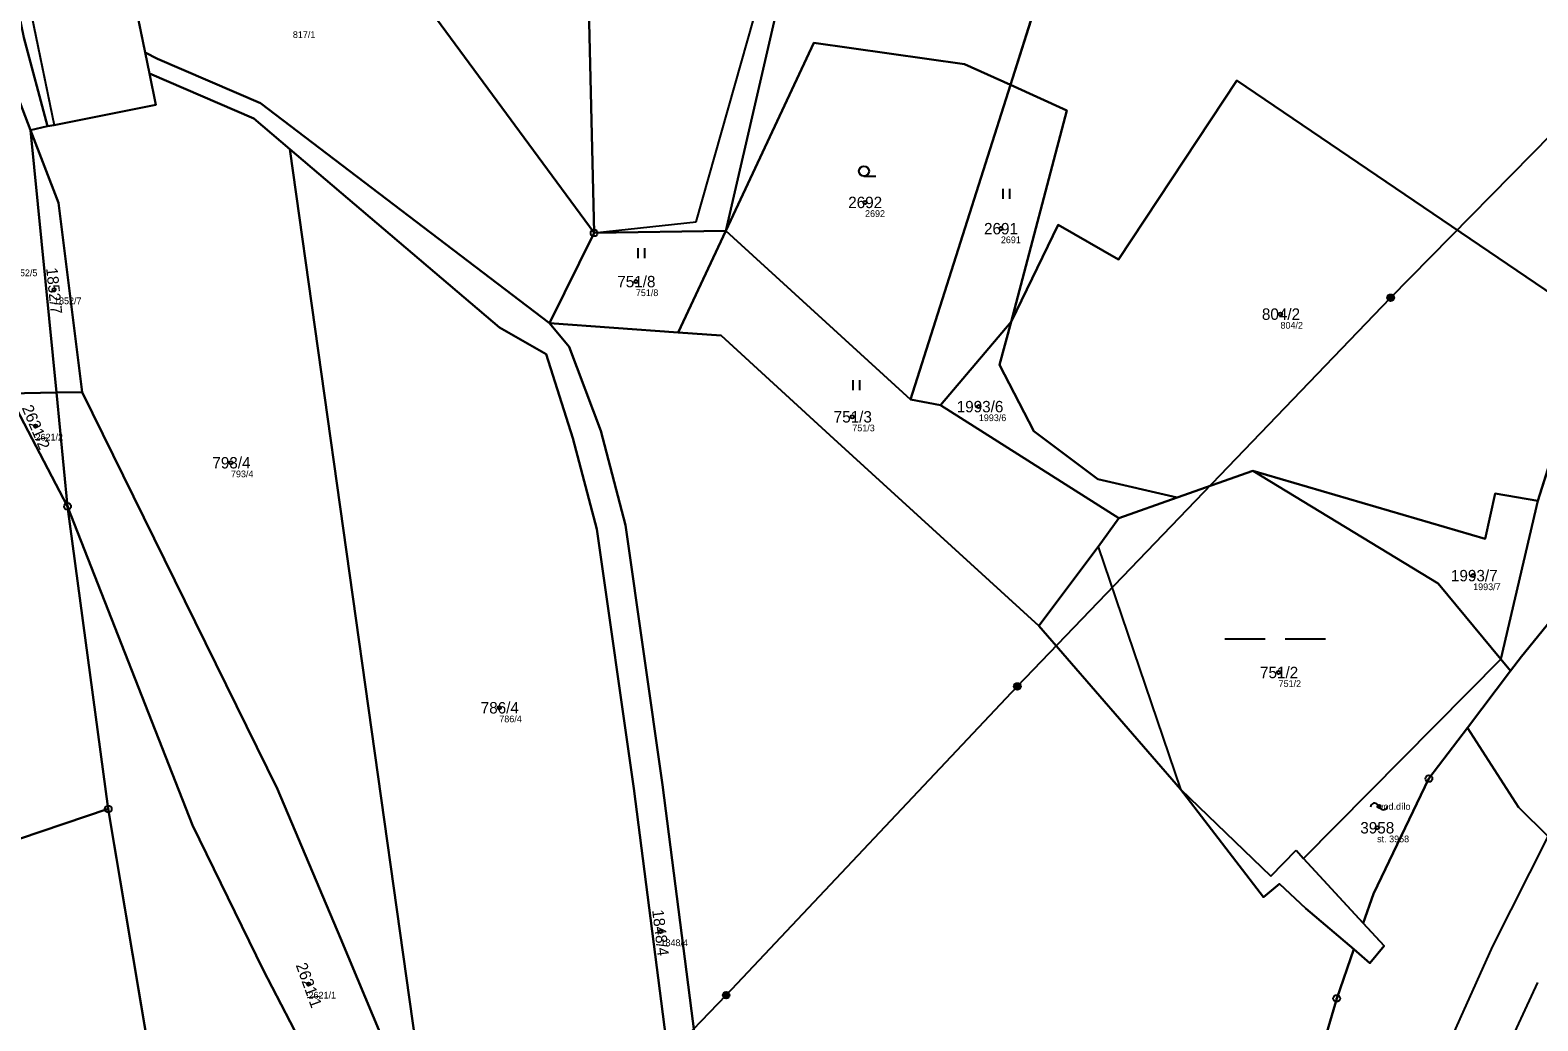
# Model space of a CAD drawing. Extents: x -653098 to -649479, y -997642 to -992666.
# Drawn here: x -652259 to -652034.4, y -994159.4 to -994011.8 of the extents above; entities that cross this region are included whole.
import ezdxf

# ---------------------------------------------------------------- set-up
doc = ezdxf.new("R2010")
doc.units = 0
for name, color, linetype in [('Definiční body', 7, 'Continuous'), ('Hranice parcel', 7, 'Continuous'), ('Parcelní čísla', 7, 'Continuous'), ('Polygon budovy', 7, 'Continuous'), ('Polygon parcely', 7, 'Continuous'), ('Poz předměty', 7, 'Continuous'), ('Vnitřní kresba', 7, 'Continuous'), ('Značky bodu BP', 7, 'Continuous'), ('Značky budov', 7, 'Continuous'), ('Značky kultur', 7, 'Continuous')]:
    doc.layers.add(name, color=color, linetype=linetype)

msp = doc.modelspace()

# ---------------------------------------------------------------- linework, layer by layer
at = {"layer": 'Definiční body'}
for centre in [(-652134.6, -994037.47), (-652114.37, -994041.38), (-652168.74, -994049.26), (-652255.4, -994050.47), (-652072.72, -994054.11), (-652136.5, -994069.4), (-652117.65, -994067.88), (-652258.16, -994070.77), (-652229.05, -994076.24), (-652044.02, -994093.05), (-652073, -994107.47), (-652189.08, -994112.73), (-652058.04, -994127.42), (-652058.32, -994130.6), (-652165.07, -994146.06), (-652217.49, -994153.87)]:
    msp.add_circle(centre, 0.25, dxfattribs=at)
at = {"layer": 'Hranice parcel'}
for p, q in [((-652177.25, -993945.79), (-652174.97, -994042.02)), ((-652134.29, -993950.49), (-652155.34, -994041.69)), ((-652241.84, -994015.12), (-652252.07, -993965.36)), ((-652112.96, -994019.95), (-652105.85, -993997.56)), ((-652264.03, -994013.41), (-652258.91, -994026.7)), ((-652241.19, -994018.29), (-652241.84, -994015.12)), ((-652112.96, -994019.95), (-652127.85, -994066.81)), ((-652258.91, -994026.7), (-652256.38, -994026.14)), ((-652255.05, -994065.8), (-652258.91, -994026.7)), ((-652220.29, -994029.52), (-652199.19, -994179.44)), ((-652174.97, -994042.02), (-652181.61, -994055.46)), ((-652155.34, -994041.69), (-652174.97, -994042.02)), ((-652155.34, -994041.69), (-652162.43, -994056.83)), ((-652127.85, -994066.81), (-652155.34, -994041.69)), ((-652181.61, -994055.46), (-652162.43, -994056.83)), ((-652112.86, -994055.23), (-652123.35, -994067.65)), ((-652028.77, -994064.14), (-652034.4, -994081.89)), ((-652262.17, -994065.91), (-652255.05, -994065.8)), ((-652253.38, -994082.73), (-652262.17, -994065.91)), ((-652251.23, -994065.74), (-652255.05, -994065.8)), ((-652255.05, -994065.8), (-652253.38, -994082.73)), ((-652123.35, -994067.65), (-652127.85, -994066.81)), ((-652096.79, -994084.49), (-652123.35, -994067.65)), ((-652076.85, -994077.45), (-652088.11, -994081.41)), ((-652247.32, -994127.8), (-652253.38, -994082.73)), ((-652088.11, -994081.41), (-652096.79, -994084.49)), ((-652039.92, -994105.48), (-652034.4, -994081.89)), ((-652039.92, -994105.48), (-652038.45, -994107.24)), ((-652038.45, -994107.24), (-652044.86, -994115.7)), ((-652044.86, -994115.7), (-652050.61, -994123.28)), ((-652229.33, -994234.9), (-652247.32, -994127.8))]:
    msp.add_line(p, q, dxfattribs=at)
for points in [[(-652252.07, -993965.36), (-652262.16, -993967.43), (-652262.85, -993964.05), (-652267.95, -993965.1), (-652267.25, -993968.48), (-652267.84, -993968.6), (-652268.34, -993972.12), (-652266.3, -993982.02), (-652265.37, -993986.52), (-652259.92, -994012.92), (-652256.38, -994026.14)], [(-652174.97, -994042.02), (-652199.12, -994009.17), (-652218.02, -993985.15)], [(-652241.84, -994015.12), (-652239.98, -994016.09), (-652224.64, -994022.67), (-652181.61, -994055.46)], [(-652155.34, -994041.69), (-652142.23, -994013.71), (-652119.77, -994016.86), (-652112.96, -994019.95)], [(-652256.38, -994026.14), (-652255.39, -994025.99), (-652240.24, -994022.92), (-652241.19, -994018.29)], [(-652241.19, -994018.29), (-652225.63, -994024.97), (-652220.29, -994029.52)], [(-652112.86, -994055.23), (-652104.56, -994023.76), (-652112.96, -994019.95)], [(-652112.86, -994055.23), (-652105.84, -994040.82), (-652096.83, -994045.96), (-652079.2, -994019.29), (-652031.93, -994051.37), (-652028.77, -994064.14)], [(-652258.91, -994026.7), (-652254.73, -994037.55), (-652251.23, -994065.74)], [(-652156.54, -994222.09), (-652169.03, -994124.76), (-652174.56, -994086.14), (-652178.13, -994072.6), (-652182.1, -994060.09), (-652189.03, -994056.12), (-652220.29, -994029.52)], [(-652181.61, -994055.46), (-652178.67, -994059), (-652173.97, -994071.5), (-652170.3, -994085.53), (-652164.76, -994124.21), (-652151.88, -994224.75)], [(-652088.11, -994081.41), (-652099.95, -994078.69), (-652109.47, -994071.55), (-652114.55, -994061.65), (-652112.86, -994055.23)], [(-652162.43, -994056.83), (-652156.02, -994057.28), (-652139.27, -994072.7), (-652108.73, -994100.55)], [(-652251.23, -994065.74), (-652222.13, -994124.83), (-652212.71, -994147.04), (-652199.19, -994179.44)], [(-652034.4, -994081.89), (-652040.72, -994080.82), (-652042.21, -994087.55), (-652076.85, -994077.45)], [(-652039.92, -994105.48), (-652049.24, -994094.24), (-652076.85, -994077.45)], [(-652038.45, -994107.24), (-652036.82, -994105.09), (-652017.81, -994081.73), (-652014.23, -994079.2)], [(-652253.38, -994082.73), (-652234.79, -994130.19), (-652224.26, -994151.76), (-652208.18, -994182.75), (-652190.66, -994223.01)], [(-652096.79, -994084.49), (-652099.88, -994088.76), (-652108.73, -994100.55)], [(-652329.91, -994091.02), (-652313.59, -994150.15), (-652247.32, -994127.8)], [(-652108.73, -994100.55), (-652087.6, -994124.87), (-652075.25, -994140.94), (-652072.88, -994138.96), (-652068.96, -994142.61), (-652061.77, -994148.7)], [(-652060.39, -994144.8), (-652069.27, -994135.15), (-652039.92, -994105.48)], [(-652044.86, -994115.7), (-652037.27, -994127.54), (-652032.85, -994131.91), (-652026.42, -994138.26), (-652019.59, -994145.01), (-652014.46, -994159.02)], [(-652050.61, -994123.28), (-652058.85, -994140.45), (-652060.39, -994144.8)], [(-652061.77, -994148.7), (-652059.42, -994150.76), (-652057.29, -994148.18), (-652060.39, -994144.8)], [(-652097.99, -994255.56), (-652085.29, -994227.28), (-652064.35, -994156.01), (-652061.77, -994148.7)]]:
    msp.add_lwpolyline(points, dxfattribs=at)
at = {"layer": 'Polygon budovy'}
msp.add_lwpolyline([(-652252.07, -993965.36), (-652262.16, -993967.43), (-652267.25, -993968.48), (-652264.54, -993981.65), (-652263.61, -993986.16), (-652255.39, -994025.99), (-652240.24, -994022.92), (-652241.19, -994018.29), (-652241.84, -994015.12)], close=True, dxfattribs=at)
at = {"layer": 'Polygon parcely'}
for points in [[(-652252.07, -993965.36), (-652241.84, -994015.12), (-652239.98, -994016.09), (-652224.64, -994022.67), (-652181.61, -994055.46), (-652174.97, -994042.02), (-652199.12, -994009.17), (-652218.02, -993985.15), (-652236.1, -993981.9), (-652240.13, -993944.11), (-652245.1, -993944.89), (-652248.36, -993945.4), (-652255.54, -993948.45)], [(-652177.25, -993945.79), (-652188.09, -993945.89), (-652192.01, -993956.46), (-652199.53, -993975.66), (-652200.03, -993985.83), (-652218.02, -993985.15), (-652199.12, -994009.17), (-652174.97, -994042.02)], [(-652166.2, -993946.47), (-652174.42, -993946.08), (-652177.25, -993945.79), (-652174.97, -994042.02), (-652155.34, -994041.69), (-652134.29, -993950.49), (-652153.37, -993947.08), (-652162.9, -993946.63), (-652163.03, -993947.32), (-652144.13, -993950.69), (-652145.71, -993959.48), (-652151.84, -993958.39), (-652152.12, -993959.97), (-652154.39, -993959.57), (-652154.48, -993960.06), (-652156.55, -993959.53), (-652157.58, -993965.16), (-652166.09, -993963.8), (-652164.5, -993955.22), (-652167.82, -993954.59), (-652166.58, -993948.37)], [(-652274.34, -993964.04), (-652276.71, -993979.73), (-652275.56, -993982.82), (-652275.18, -993983.85), (-652273.55, -993988.21), (-652268.44, -994001.95), (-652264.03, -994013.41), (-652258.91, -994026.7), (-652256.38, -994026.14), (-652259.92, -994012.92), (-652265.37, -993986.52), (-652266.3, -993982.02), (-652268.34, -993972.12), (-652267.84, -993968.6), (-652267.25, -993968.48), (-652267.95, -993965.1), (-652262.85, -993964.05), (-652262.16, -993967.43), (-652252.07, -993965.36), (-652255.54, -993948.45), (-652265.66, -993952.75), (-652271.18, -993959.94)], [(-652134.29, -993950.49), (-652155.34, -994041.69), (-652142.23, -994013.71), (-652119.77, -994016.86), (-652112.96, -994019.95), (-652105.85, -993997.56), (-652110.23, -993996.57), (-652125.41, -993991.18), (-652121.37, -993979.81), (-652131.78, -993967.79), (-652125.97, -993951.83)], [(-652267.25, -993968.48), (-652267.84, -993968.6), (-652268.34, -993972.12), (-652266.3, -993982.02), (-652265.37, -993986.52), (-652259.92, -994012.92), (-652256.38, -994026.14), (-652255.39, -994025.99), (-652240.24, -994022.92), (-652241.19, -994018.29), (-652241.84, -994015.12), (-652252.07, -993965.36), (-652262.16, -993967.43), (-652262.85, -993964.05), (-652267.95, -993965.1)], [(-652023.47, -993990.94), (-652064.52, -993975.59), (-652073.22, -993971.75), (-652087.48, -993965.98), (-652106.21, -993985.23), (-652110.23, -993996.57), (-652105.85, -993997.56), (-652112.96, -994019.95), (-652104.56, -994023.76), (-652112.86, -994055.23), (-652105.84, -994040.82), (-652096.83, -994045.96), (-652079.2, -994019.29), (-652031.93, -994051.37), (-652028.77, -994064.14), (-651993.5, -994005.56)], [(-652255.05, -994065.8), (-652258.91, -994026.7), (-652264.03, -994013.41), (-652266.83, -994034.55), (-652265.18, -994039.29), (-652262.17, -994065.91)], [(-652038.45, -994107.24), (-652044.86, -994115.7), (-652037.27, -994127.54), (-652032.85, -994131.91), (-652026.42, -994138.26), (-652019.59, -994145.01), (-652014.46, -994159.02), (-652007.02, -994133.71), (-651997.83, -994096.2), (-651995.37, -994086.16), (-651955.24, -994026.46), (-651958.06, -994025.5), (-651964.39, -994022.24), (-651972.96, -994017.83), (-651983.31, -994012.5), (-651985.24, -994014.5), (-652008.36, -994075.04), (-652014.23, -994079.2), (-652017.81, -994081.73), (-652036.82, -994105.09)], [(-652151.88, -994224.75), (-652164.76, -994124.21), (-652170.3, -994085.53), (-652173.97, -994071.5), (-652178.67, -994059), (-652181.61, -994055.46), (-652224.64, -994022.67), (-652239.98, -994016.09), (-652241.84, -994015.12), (-652241.19, -994018.29), (-652225.63, -994024.97), (-652220.29, -994029.52), (-652189.03, -994056.12), (-652182.1, -994060.09), (-652178.13, -994072.6), (-652174.56, -994086.14), (-652169.03, -994124.76), (-652156.54, -994222.09)], [(-652155.34, -994041.69), (-652127.85, -994066.81), (-652112.96, -994019.95), (-652119.77, -994016.86), (-652142.23, -994013.71)], [(-652212.71, -994147.04), (-652199.19, -994179.44), (-652220.29, -994029.52), (-652225.63, -994024.97), (-652241.19, -994018.29), (-652240.24, -994022.92), (-652255.39, -994025.99), (-652256.38, -994026.14), (-652258.91, -994026.7), (-652254.73, -994037.55), (-652251.23, -994065.74), (-652222.13, -994124.83)], [(-652112.96, -994019.95), (-652127.85, -994066.81), (-652123.35, -994067.65), (-652112.86, -994055.23), (-652104.56, -994023.76)], [(-652076.85, -994077.45), (-652042.21, -994087.55), (-652040.72, -994080.82), (-652034.4, -994081.89), (-652028.77, -994064.14), (-652031.93, -994051.37), (-652079.2, -994019.29), (-652096.83, -994045.96), (-652105.84, -994040.82), (-652112.86, -994055.23), (-652114.55, -994061.65), (-652109.47, -994071.55), (-652099.95, -994078.69), (-652088.11, -994081.41)], [(-652251.23, -994065.74), (-652254.73, -994037.55), (-652258.91, -994026.7), (-652255.05, -994065.8)], [(-652178.13, -994072.6), (-652182.1, -994060.09), (-652189.03, -994056.12), (-652220.29, -994029.52), (-652199.19, -994179.44), (-652187.57, -994204.35), (-652177.91, -994209.87), (-652156.54, -994222.09), (-652169.03, -994124.76), (-652174.56, -994086.14)], [(-652155.34, -994041.69), (-652174.97, -994042.02), (-652181.61, -994055.46), (-652162.43, -994056.83)], [(-652139.27, -994072.7), (-652108.73, -994100.55), (-652099.88, -994088.76), (-652096.79, -994084.49), (-652123.35, -994067.65), (-652127.85, -994066.81), (-652155.34, -994041.69), (-652162.43, -994056.83), (-652156.02, -994057.28)], [(-652097.99, -994255.56), (-652085.29, -994227.28), (-652064.35, -994156.01), (-652061.77, -994148.7), (-652068.96, -994142.61), (-652072.88, -994138.96), (-652075.25, -994140.94), (-652087.6, -994124.87), (-652108.73, -994100.55), (-652139.27, -994072.7), (-652156.02, -994057.28), (-652162.43, -994056.83), (-652181.61, -994055.46), (-652178.67, -994059), (-652173.97, -994071.5), (-652170.3, -994085.53), (-652164.76, -994124.21), (-652151.88, -994224.75)], [(-652109.47, -994071.55), (-652114.55, -994061.65), (-652112.86, -994055.23), (-652123.35, -994067.65), (-652096.79, -994084.49), (-652088.11, -994081.41), (-652099.95, -994078.69)], [(-652038.45, -994107.24), (-652036.82, -994105.09), (-652017.81, -994081.73), (-652014.23, -994079.2), (-652028.77, -994064.14), (-652034.4, -994081.89), (-652039.92, -994105.48)], [(-652299.9, -994083.29), (-652329.91, -994091.02), (-652313.59, -994150.15), (-652247.32, -994127.8), (-652253.38, -994082.73), (-652262.17, -994065.91), (-652267.6, -994065.55), (-652290.42, -994078.39), (-652295.47, -994083.81), (-652294.92, -994090.49), (-652289.24, -994088.63), (-652276.31, -994126.28), (-652299.92, -994134.48), (-652313.1, -994096.44), (-652300.61, -994092.35)], [(-652262.17, -994065.91), (-652253.38, -994082.73), (-652255.05, -994065.8)], [(-652253.38, -994082.73), (-652234.79, -994130.19), (-652224.26, -994151.76), (-652208.18, -994182.75), (-652190.66, -994223.01), (-652199.19, -994179.44), (-652212.71, -994147.04), (-652222.13, -994124.83), (-652251.23, -994065.74), (-652255.05, -994065.8)], [(-652039.92, -994105.48), (-652049.24, -994094.24), (-652076.85, -994077.45), (-652088.11, -994081.41), (-652096.79, -994084.49), (-652099.88, -994088.76), (-652108.73, -994100.55), (-652087.6, -994124.87), (-652075.25, -994140.94), (-652072.88, -994138.96), (-652068.96, -994142.61), (-652061.77, -994148.7), (-652059.42, -994150.76), (-652057.29, -994148.18), (-652060.39, -994144.8), (-652069.27, -994135.15)], [(-652042.21, -994087.55), (-652076.85, -994077.45), (-652049.24, -994094.24), (-652039.92, -994105.48), (-652034.4, -994081.89), (-652040.72, -994080.82)], [(-652190.66, -994223.01), (-652208.18, -994182.75), (-652224.26, -994151.76), (-652234.79, -994130.19), (-652253.38, -994082.73), (-652247.32, -994127.8), (-652229.33, -994234.9)], [(-652216.56, -994325.86), (-652227.84, -994247.01), (-652229.33, -994234.9), (-652247.32, -994127.8), (-652313.59, -994150.15), (-652329.91, -994091.02), (-652353.62, -994097.06), (-652324.8, -994314.62), (-652267.8, -994312.04)], [(-652044.86, -994115.7), (-652038.45, -994107.24), (-652039.92, -994105.48), (-652069.27, -994135.15), (-652060.39, -994144.8), (-652058.85, -994140.45), (-652050.61, -994123.28)]]:
    msp.add_lwpolyline(points, close=True, dxfattribs=at)
msp.add_lwpolyline([(-652014.71, -994159.88), (-652014.46, -994159.02), (-652019.59, -994145.01), (-652026.42, -994138.26), (-652032.85, -994131.91), (-652037.27, -994127.54), (-652044.86, -994115.7), (-652050.61, -994123.28), (-652058.85, -994140.45), (-652060.39, -994144.8), (-652057.29, -994148.18), (-652059.42, -994150.76), (-652061.77, -994148.7), (-652064.35, -994156.01), (-652085.29, -994227.28)], dxfattribs=at)
at = {"layer": 'Poz předměty'}
for p, q in [((-652056.31, -994051.66), (-652007.24, -994001.74)), ((-652111.92, -994109.54), (-652056.31, -994051.66)), ((-652155.28, -994155.52), (-652111.92, -994109.54)), ((-652200.92, -994202.88), (-652155.28, -994155.52))]:
    msp.add_line(p, q, dxfattribs=at)
for centre, radius in [((-652056.31, -994051.66), 0.5), ((-652056.31, -994051.66), 0.4), ((-652056.31, -994051.66), 0.3), ((-652056.31, -994051.66), 0.2), ((-652056.31, -994051.66), 0.1), ((-652111.92, -994109.54), 0.5), ((-652111.92, -994109.54), 0.4), ((-652111.92, -994109.54), 0.3), ((-652111.92, -994109.54), 0.2), ((-652111.92, -994109.54), 0.1), ((-652155.28, -994155.52), 0.5), ((-652155.28, -994155.52), 0.4), ((-652155.28, -994155.52), 0.3), ((-652155.28, -994155.52), 0.2), ((-652155.28, -994155.52), 0.1)]:
    msp.add_circle(centre, radius, dxfattribs=at)
at = {"layer": 'Vnitřní kresba'}
for p, q in [((-652159.77, -994040.36), (-652134.29, -993950.49)), ((-652263.61, -993986.16), (-652255.39, -994025.99)), ((-652174.97, -994042.02), (-652159.77, -994040.36)), ((-652099.88, -994088.76), (-652087.6, -994124.87)), ((-652087.6, -994124.87), (-652074.17, -994137.79)), ((-652041.1, -994148.24), (-652032.85, -994131.91)), ((-652074.17, -994137.79), (-652070.38, -994133.92)), ((-652070.38, -994133.92), (-652069.27, -994135.15)), ((-652068.98, -994210.38), (-652041.1, -994148.24)), ((-652054.97, -994197.84), (-652034.37, -994153.63))]:
    msp.add_line(p, q, dxfattribs=at)
at = {"layer": 'Značky bodu BP'}
for centre, radius in [((-652174.97, -994042.02), 0.5), ((-652174.97, -994042.02), 0.0303), ((-652253.38, -994082.73), 0.5), ((-652253.38, -994082.73), 0.0303), ((-652050.61, -994123.28), 0.5), ((-652050.61, -994123.28), 0.0303), ((-652247.32, -994127.8), 0.5), ((-652247.32, -994127.8), 0.0303), ((-652064.35, -994156.01), 0.5), ((-652064.35, -994156.01), 0.0303)]:
    msp.add_circle(centre, radius, dxfattribs=at)
at = {"layer": 'Značky budov'}
msp.add_line((-652058.19, -994127.22), (-652057.89, -994127.62), dxfattribs=at)
for centre, start, end in [((-652058.7, -994127.51), 29.2914, 181.2189), ((-652057.38, -994127.33), 209.2914, 1.2189)]:
    msp.add_arc(centre, 0.588, start, end, dxfattribs=at)
at = {"layer": 'Značky kultur'}
for p, q in [((-652134.76, -994033.56), (-652133.01, -994033.56)), ((-652114.03, -994036.96), (-652114.03, -994035.46)), ((-652113.03, -994036.96), (-652113.03, -994035.46)), ((-652168.41, -994045.78), (-652168.41, -994044.28)), ((-652167.41, -994045.78), (-652167.41, -994044.28)), ((-652136.37, -994065.43), (-652136.37, -994063.93)), ((-652135.37, -994065.43), (-652135.37, -994063.93)), ((-652081.02, -994102.47), (-652075.02, -994102.47)), ((-652072.02, -994102.47), (-652066.02, -994102.47))]:
    msp.add_line(p, q, dxfattribs=at)
msp.add_circle((-652134.76, -994032.81), 0.75, dxfattribs=at)

# ---------------------------------------------------------------- texts
at = {"layer": 'Definiční body'}
for s, p in [('817/1', (-652219.83, -994012.99)), ('2692', (-652134.6, -994039.63)), ('2691', (-652114.37, -994043.54)), ('1852/5', (-652261.97, -994048.46)), ('1852/7', (-652255.4, -994052.63)), ('751/8', (-652168.74, -994051.42)), ('804/2', (-652072.72, -994056.27)), ('1993/6', (-652117.65, -994070.04)), ('751/3', (-652136.5, -994071.56)), ('2621/2', (-652258.16, -994072.93)), ('793/4', (-652229.05, -994078.4)), ('1993/7', (-652044.02, -994095.21)), ('751/2', (-652073, -994109.63)), ('786/4', (-652189.08, -994114.89)), ('vod.dílo', (-652058.04, -994127.92)), ('st. 3958', (-652058.32, -994132.76)), ('1848/4', (-652165.07, -994148.22)), ('2621/1', (-652217.49, -994156.03))]:
    msp.add_text(s, height=1, dxfattribs=at).set_placement(p)
at = {"layer": 'Parcelní čísla'}
for s, p in [('2692', (-652137.11, -994038.32)), ('2691', (-652116.88, -994042.23)), ('751/8', (-652171.51, -994050.11)), ('804/2', (-652075.49, -994054.96)), ('1993/6', (-652120.95, -994068.73)), ('751/3', (-652139.27, -994070.25)), ('793/4', (-652231.82, -994077.09)), ('1993/7', (-652047.33, -994093.9)), ('751/2', (-652075.77, -994108.32)), ('786/4', (-652191.85, -994113.58)), ('3958', (-652060.83, -994131.45))]:
    msp.add_text(s, height=1.7, dxfattribs=at).set_placement(p)
for s, rotation, p in [('1852/7', 276, (-652256.59, -994047.27)), ('2621/2', 293, (-652260.23, -994068.06)), ('1848/4', 277, (-652166.32, -994142.88)), ('2621/1', 290, (-652219.42, -994151.05))]:
    msp.add_text(s, height=1.7, rotation=rotation, dxfattribs=at).set_placement(p)

doc.saveas('drawing.dxf')
